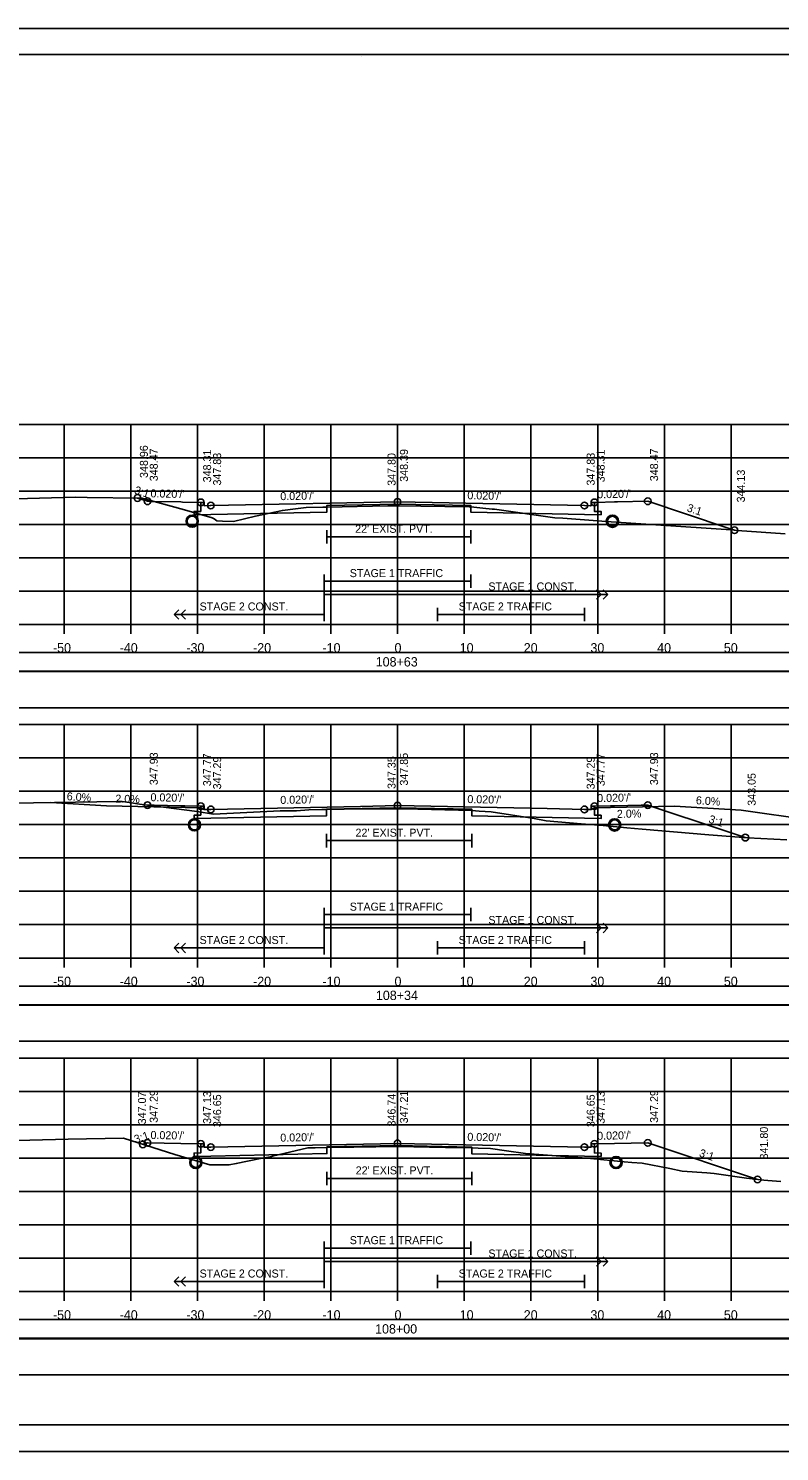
# Model space of a CAD drawing. Extents: x 1368122 to 1710785, y 373130 to 557566.
# Drawn here: x 1368633.5 to 1368746.1, y 374623.7 to 374837 of the extents above; entities that cross this region are included whole.
import ezdxf

# ---------------------------------------------------------------- set-up
doc = ezdxf.new("R2010")
doc.units = 0
for name, color, linetype in [('R_Alt Surface', 7, 'Continuous'), ('R_Axis', 7, 'Continuous'), ('R_Axis Annot', 7, 'Continuous'), ('R_Border', 7, 'Continuous'), ('R_Drive', 7, 'Continuous'), ('R_Exist Surface', 7, 'Continuous'), ('R_Fin Surface', 7, 'Continuous'), ('R_Grid', 7, 'Continuous'), ('R_No Plot', 7, 'Continuous'), ('R_Striping', 7, 'Continuous'), ('R_Water', 7, 'Continuous'), ('R_Xsect Elev', 7, 'Continuous'), ('R_Xsect Slope', 7, 'Continuous')]:
    doc.layers.add(name, color=color, linetype=linetype)

msp = doc.modelspace()

# ---------------------------------------------------------------- linework, layer by layer
at = {"layer": 'R_Alt Surface'}
for points in [[(1368718.38, 374765.99), (1368718.38, 374764.64), (1368719.38, 374764.62), (1368719.38, 374764.12), (1368716.88, 374764.17), (1368699.84, 374764.52), (1368699.84, 374765.52), (1368688.88, 374765.74), (1368678.29, 374765.52), (1368678.29, 374764.52), (1368660.88, 374764.17), (1368658.38, 374764.12), (1368658.38, 374764.62), (1368659.38, 374764.64), (1368659.38, 374765.99)], [(1368678.29, 374761.82), (1368678.29, 374759.82)], [(1368699.84, 374761.82), (1368699.84, 374759.82)], [(1368678.29, 374760.82), (1368699.84, 374760.82)], [(1368718.38, 374720.44), (1368718.38, 374719.1), (1368719.38, 374719.08), (1368719.38, 374718.58), (1368716.88, 374718.63), (1368700.02, 374718.97), (1368700.02, 374719.97), (1368688.88, 374720.19), (1368678.21, 374719.98), (1368678.21, 374718.98), (1368660.88, 374718.63), (1368658.38, 374718.58), (1368658.38, 374719.08), (1368659.38, 374719.1), (1368659.38, 374720.44)], [(1368678.21, 374716.27), (1368678.21, 374714.27)], [(1368678.21, 374715.27), (1368700.02, 374715.27)], [(1368700.02, 374716.27), (1368700.02, 374714.27)], [(1368718.38, 374669.81), (1368718.38, 374668.46), (1368719.38, 374668.44), (1368719.38, 374667.94), (1368716.88, 374667.99), (1368700.01, 374668.34), (1368700.01, 374669.34), (1368688.88, 374669.56), (1368678.28, 374669.35), (1368678.28, 374668.35), (1368660.88, 374667.99), (1368658.38, 374667.94), (1368658.38, 374668.44), (1368659.38, 374668.46), (1368659.38, 374669.81)], [(1368678.28, 374665.64), (1368678.28, 374663.64)], [(1368700.01, 374665.64), (1368700.01, 374663.64)], [(1368678.28, 374664.64), (1368700.01, 374664.64)]]:
    msp.add_lwpolyline(points, dxfattribs=at)
for points in [[(1368539.73, 374740.67), (1368838.03, 374740.67), (1368838.03, 374743.48), (1368539.73, 374743.48)], [(1368539.73, 374735.2), (1368838.03, 374735.2), (1368838.03, 374740.61), (1368539.73, 374740.61)], [(1368539.73, 374690.67), (1368838.03, 374690.67), (1368838.03, 374693.48), (1368539.73, 374693.48)], [(1368539.73, 374685.2), (1368838.03, 374685.2), (1368838.03, 374690.61), (1368539.73, 374690.61)], [(1368539.73, 374640.67), (1368838.03, 374640.67), (1368838.03, 374643.48), (1368539.73, 374643.48)], [(1368539.73, 374635.2), (1368838.03, 374635.2), (1368838.03, 374640.61), (1368539.73, 374640.61)]]:
    msp.add_lwpolyline(points, close=True, dxfattribs=at)
at = {"layer": 'R_Axis'}
for p, q in [((1368538.88, 374747.68), (1368838.88, 374747.68)), ((1368638.88, 374746.28), (1368638.88, 374747.68)), ((1368648.88, 374746.28), (1368648.88, 374747.68)), ((1368658.88, 374746.28), (1368658.88, 374747.68)), ((1368668.88, 374746.28), (1368668.88, 374747.68)), ((1368678.88, 374746.28), (1368678.88, 374747.68)), ((1368688.88, 374746.28), (1368688.88, 374747.68)), ((1368698.88, 374746.28), (1368698.88, 374747.68)), ((1368708.88, 374746.28), (1368708.88, 374747.68)), ((1368718.88, 374746.28), (1368718.88, 374747.68)), ((1368728.88, 374746.28), (1368728.88, 374747.68)), ((1368738.88, 374746.28), (1368738.88, 374747.68)), ((1368538.88, 374697.68), (1368838.88, 374697.68)), ((1368638.88, 374696.28), (1368638.88, 374697.68)), ((1368648.88, 374696.28), (1368648.88, 374697.68)), ((1368658.88, 374696.28), (1368658.88, 374697.68)), ((1368668.88, 374696.28), (1368668.88, 374697.68)), ((1368678.88, 374696.28), (1368678.88, 374697.68)), ((1368688.88, 374696.28), (1368688.88, 374697.68)), ((1368698.88, 374696.28), (1368698.88, 374697.68)), ((1368708.88, 374696.28), (1368708.88, 374697.68)), ((1368718.88, 374696.28), (1368718.88, 374697.68)), ((1368728.88, 374696.28), (1368728.88, 374697.68)), ((1368738.88, 374696.28), (1368738.88, 374697.68)), ((1368538.88, 374647.68), (1368838.88, 374647.68)), ((1368638.88, 374646.28), (1368638.88, 374647.68)), ((1368648.88, 374646.28), (1368648.88, 374647.68)), ((1368658.88, 374646.28), (1368658.88, 374647.68)), ((1368668.88, 374646.28), (1368668.88, 374647.68)), ((1368678.88, 374646.28), (1368678.88, 374647.68)), ((1368688.88, 374646.28), (1368688.88, 374647.68)), ((1368698.88, 374646.28), (1368698.88, 374647.68)), ((1368708.88, 374646.28), (1368708.88, 374647.68)), ((1368718.88, 374646.28), (1368718.88, 374647.68)), ((1368728.88, 374646.28), (1368728.88, 374647.68)), ((1368738.88, 374646.28), (1368738.88, 374647.68))]:
    msp.add_line(p, q, dxfattribs=at)
at = {"layer": 'R_Border'}
for p, q in [((1368530.88, 374833.14), (1368847.06, 374833.14)), ((1368683.4, 374832.88), (1368683.4, 374832.88)), ((1368683.4, 374832.88), (1368683.4, 374832.88)), ((1368847.06, 374627.68), (1368530.88, 374627.68))]:
    msp.add_line(p, q, dxfattribs=at)
at = {"layer": 'R_Drive'}
for p, q in [((1368636.88, 374720.98), (1368645.24, 374720.48)), ((1368659.38, 374720.19), (1368645.24, 374720.48)), ((1368659.88, 374719.94), (1368659.38, 374720.19)), ((1368717.88, 374719.94), (1368718.38, 374720.19)), ((1368718.38, 374720.19), (1368730.38, 374720.43)), ((1368730.38, 374720.43), (1368740.38, 374719.83)), ((1368740.38, 374719.83), (1368792.09, 374712.59))]:
    msp.add_line(p, q, dxfattribs=at)
at = {"layer": 'R_Exist Surface'}
for points in [[(1368615.57, 374766.06), (1368640.56, 374766.79), (1368642.33, 374766.74), (1368650.1, 374766.64), (1368650.38, 374766.68), (1368656.96, 374764.88), (1368661.11, 374763.67), (1368661.4, 374763.5), (1368661.79, 374763.23), (1368662.65, 374763.19), (1368664.3, 374763.12), (1368667.58, 374763.91), (1368671.62, 374764.79), (1368673.58, 374765.04), (1368675.19, 374765.24), (1368677.68, 374765.27), (1368678.29, 374765.28), (1368687.44, 374765.46), (1368688.7, 374765.48), (1368699.62, 374765.32), (1368699.84, 374765.32), (1368701.68, 374765.13), (1368703.08, 374764.99), (1368703.41, 374764.95), (1368712.43, 374763.68), (1368713.63, 374763.63), (1368720.14, 374763.12), (1368727.57, 374762.62), (1368738.9, 374761.85), (1368739.79, 374761.78), (1368746.98, 374761.28)], [(1368612.13, 374720.6), (1368646.96, 374721.13), (1368647.42, 374721.14), (1368647.53, 374721.14), (1368647.57, 374721.13), (1368648.32, 374721.03), (1368650.19, 374720.76), (1368652.25, 374720.49), (1368658.85, 374719.62), (1368661.28, 374719.24), (1368671.26, 374719.72), (1368673.71, 374719.75), (1368675.56, 374719.9), (1368677.52, 374719.93), (1368678.21, 374719.94), (1368680.89, 374719.97), (1368688.84, 374720.02), (1368691.93, 374719.97), (1368700.02, 374719.8), (1368701.09, 374719.7), (1368702.89, 374719.6), (1368709.35, 374718.57), (1368711.17, 374718.26), (1368716.39, 374717.8), (1368719.69, 374717.52), (1368723.27, 374717.17), (1368725.52, 374717), (1368735.55, 374716.13), (1368741.4, 374715.7), (1368747.21, 374715.38)], [(1368610.63, 374669.78), (1368639.52, 374670.52), (1368647.78, 374670.66), (1368655.5, 374668.24), (1368660.72, 374666.68), (1368663.28, 374666.68), (1368663.62, 374666.67), (1368664.69, 374666.87), (1368668.34, 374667.6), (1368669.82, 374667.89), (1368670.14, 374667.97), (1368675.45, 374669.22), (1368676.54, 374669.24), (1368678.28, 374669.27), (1368682.34, 374669.34), (1368688.91, 374669.42), (1368696.08, 374669.28), (1368700.01, 374669.21), (1368700.97, 374669.18), (1368702.83, 374669.1), (1368705.22, 374668.77), (1368708.05, 374668.37), (1368715.3, 374667.81), (1368717.8, 374667.61), (1368722.83, 374667.12), (1368724.01, 374667.03), (1368725.55, 374666.91), (1368729.68, 374666.13), (1368731.56, 374665.73), (1368735.22, 374665.47), (1368736.33, 374665.35), (1368741.18, 374664.67), (1368743.78, 374664.37), (1368744.37, 374664.32), (1368746.33, 374664.18)]]:
    msp.add_lwpolyline(points, dxfattribs=at)
for centre in [(1368658.09, 374763.16), (1368658.43, 374717.64), (1368658.64, 374667.04)]:
    msp.add_circle(centre, 0.917, dxfattribs=at)
at = {"layer": 'R_Fin Surface'}
for points in [[(1368649.9, 374766.64), (1368650.04, 374766.59), (1368651.38, 374766.15), (1368651.85, 374766.14), (1368656.38, 374766.05), (1368656.66, 374766.04), (1368659.38, 374765.99), (1368659.43, 374765.99), (1368659.88, 374765.99), (1368659.88, 374765.94), (1368659.88, 374765.49), (1368660.79, 374765.5), (1368660.88, 374765.51), (1368663.53, 374765.56), (1368688.88, 374766.07), (1368691.53, 374766.01), (1368716.88, 374765.51), (1368717.78, 374765.49), (1368717.88, 374765.49), (1368717.88, 374765.53), (1368717.88, 374765.99), (1368717.93, 374765.99), (1368718.38, 374765.99), (1368718.66, 374765.99), (1368721.38, 374766.05), (1368721.85, 374766.06), (1368726.38, 374766.15), (1368738.15, 374762.22), (1368739.39, 374761.81)], [(1368651.31, 374720.61), (1368651.33, 374720.62), (1368651.38, 374720.6), (1368652.38, 374720.58), (1368656.38, 374720.5), (1368656.98, 374720.49), (1368659.38, 374720.44), (1368659.78, 374720.44), (1368659.88, 374720.44), (1368659.88, 374720.34), (1368659.88, 374719.94), (1368660.68, 374719.96), (1368660.88, 374719.96), (1368683.3, 374720.41), (1368688.88, 374720.52), (1368711.3, 374720.08), (1368716.88, 374719.96), (1368717.08, 374719.96), (1368717.88, 374719.94), (1368717.88, 374720.34), (1368717.88, 374720.44), (1368717.98, 374720.44), (1368718.38, 374720.44), (1368720.78, 374720.49), (1368721.38, 374720.5), (1368725.38, 374720.58), (1368726.38, 374720.6), (1368737.98, 374716.74), (1368741.01, 374715.73)], [(1368650.7, 374669.74), (1368651.38, 374669.97), (1368656.38, 374669.87), (1368659.38, 374669.81), (1368659.88, 374669.81), (1368659.88, 374669.31), (1368660.88, 374669.33), (1368688.88, 374669.89), (1368716.88, 374669.33), (1368717.88, 374669.31), (1368717.88, 374669.81), (1368718.38, 374669.81), (1368721.38, 374669.87), (1368726.38, 374669.97), (1368742.85, 374664.48)]]:
    msp.add_lwpolyline(points, dxfattribs=at)
at = {"layer": 'R_Grid'}
for p, q in [((1368538.88, 374777.68), (1368838.88, 374777.68)), ((1368638.88, 374747.68), (1368638.88, 374777.68)), ((1368648.88, 374747.68), (1368648.88, 374777.68)), ((1368658.88, 374747.68), (1368658.88, 374777.68)), ((1368668.88, 374747.68), (1368668.88, 374777.68)), ((1368678.88, 374747.68), (1368678.88, 374777.68)), ((1368688.88, 374747.68), (1368688.88, 374777.68)), ((1368698.88, 374747.68), (1368698.88, 374777.68)), ((1368708.88, 374747.68), (1368708.88, 374777.68)), ((1368718.88, 374747.68), (1368718.88, 374777.68)), ((1368728.88, 374747.68), (1368728.88, 374777.68)), ((1368738.88, 374747.68), (1368738.88, 374777.68)), ((1368538.88, 374772.68), (1368838.88, 374772.68)), ((1368538.88, 374767.68), (1368838.88, 374767.68)), ((1368538.88, 374762.68), (1368838.88, 374762.68)), ((1368538.88, 374757.68), (1368838.88, 374757.68)), ((1368538.88, 374752.68), (1368838.88, 374752.68)), ((1368538.88, 374747.68), (1368838.88, 374747.68)), ((1368538.88, 374732.68), (1368838.88, 374732.68)), ((1368638.88, 374697.68), (1368638.88, 374732.68)), ((1368648.88, 374697.68), (1368648.88, 374732.68)), ((1368658.88, 374697.68), (1368658.88, 374732.68)), ((1368668.88, 374697.68), (1368668.88, 374732.68)), ((1368678.88, 374697.68), (1368678.88, 374732.68)), ((1368688.88, 374697.68), (1368688.88, 374732.68)), ((1368698.88, 374697.68), (1368698.88, 374732.68)), ((1368708.88, 374697.68), (1368708.88, 374732.68)), ((1368718.88, 374697.68), (1368718.88, 374732.68)), ((1368728.88, 374697.68), (1368728.88, 374732.68)), ((1368738.88, 374697.68), (1368738.88, 374732.68)), ((1368538.88, 374727.68), (1368838.88, 374727.68)), ((1368538.88, 374722.68), (1368838.88, 374722.68)), ((1368538.88, 374717.68), (1368838.88, 374717.68)), ((1368538.88, 374712.68), (1368838.88, 374712.68)), ((1368538.88, 374707.68), (1368838.88, 374707.68)), ((1368538.88, 374702.68), (1368838.88, 374702.68)), ((1368538.88, 374697.68), (1368838.88, 374697.68)), ((1368538.88, 374682.68), (1368838.88, 374682.68)), ((1368638.88, 374647.68), (1368638.88, 374682.68)), ((1368648.88, 374647.68), (1368648.88, 374682.68)), ((1368658.88, 374647.68), (1368658.88, 374682.68)), ((1368668.88, 374647.68), (1368668.88, 374682.68)), ((1368678.88, 374647.68), (1368678.88, 374682.68)), ((1368688.88, 374647.68), (1368688.88, 374682.68)), ((1368698.88, 374647.68), (1368698.88, 374682.68)), ((1368708.88, 374647.68), (1368708.88, 374682.68)), ((1368718.88, 374647.68), (1368718.88, 374682.68)), ((1368728.88, 374647.68), (1368728.88, 374682.68)), ((1368738.88, 374647.68), (1368738.88, 374682.68)), ((1368538.88, 374677.68), (1368838.88, 374677.68)), ((1368538.88, 374672.68), (1368838.88, 374672.68)), ((1368538.88, 374667.68), (1368838.88, 374667.68)), ((1368538.88, 374662.68), (1368838.88, 374662.68)), ((1368538.88, 374657.68), (1368838.88, 374657.68)), ((1368538.88, 374652.68), (1368838.88, 374652.68)), ((1368538.88, 374647.68), (1368838.88, 374647.68))]:
    msp.add_line(p, q, dxfattribs=at)
at = {"layer": 'R_No Plot'}
for p, q in [((1368518.48, 374837.03), (1368851.81, 374837.03)), ((1368518.48, 374623.7), (1368851.81, 374623.7))]:
    msp.add_line(p, q, dxfattribs=at)
for points in [[(1368518.47, 374837.03), (1368851.81, 374837.03), (1368851.81, 374623.69), (1368518.47, 374623.69)], [(1368764.8, 374833.14), (1368784.42, 374833.14), (1368784.42, 374823.26), (1368800.53, 374823.26), (1368823.73, 374823.26), (1368823.85, 374795.1), (1368847.06, 374795.1), (1368847.06, 374627.68), (1368530.88, 374627.68), (1368530.88, 374833.14)]]:
    msp.add_lwpolyline(points, close=True, dxfattribs=at)
for centre, radius in [((1368649.9, 374766.64), 0.5), ((1368651.38, 374766.15), 0.5), ((1368659.38, 374765.99), 0.5), ((1368660.88, 374765.51), 0.5), ((1368688.88, 374766.07), 0.5), ((1368716.88, 374765.51), 0.5), ((1368718.38, 374765.99), 0.5), ((1368726.38, 374766.15), 0.5), ((1368721.09, 374763.15), 0.917), ((1368739.39, 374761.81), 0.5), ((1368651.38, 374720.6), 0.5), ((1368726.38, 374720.6), 0.5), ((1368659.38, 374720.44), 0.5), ((1368660.88, 374719.96), 0.5), ((1368688.88, 374720.52), 0.5), ((1368716.88, 374719.96), 0.5), ((1368718.38, 374720.44), 0.5), ((1368721.42, 374717.63), 0.917), ((1368741.01, 374715.73), 0.5), ((1368650.7, 374669.74), 0.5), ((1368651.38, 374669.97), 0.5), ((1368659.38, 374669.81), 0.5), ((1368688.88, 374669.89), 0.5), ((1368718.38, 374669.81), 0.5), ((1368726.38, 374669.97), 0.5), ((1368660.88, 374669.33), 0.5), ((1368716.88, 374669.33), 0.5), ((1368721.63, 374667.03), 0.917), ((1368742.85, 374664.48), 0.5)]:
    msp.add_circle(centre, radius, dxfattribs=at)
at = {"layer": 'R_Striping'}
for p, q in [((1368719.42, 374752.18), (1368718.71, 374752.88)), ((1368718.71, 374751.47), (1368719.42, 374752.18)), ((1368720.42, 374752.18), (1368719.71, 374752.88)), ((1368719.71, 374751.47), (1368720.42, 374752.18)), ((1368655.38, 374749.18), (1368656.09, 374749.88)), ((1368655.38, 374749.18), (1368677.88, 374749.18)), ((1368656.09, 374748.47), (1368655.38, 374749.18)), ((1368656.38, 374749.18), (1368657.09, 374749.88)), ((1368657.09, 374748.47), (1368656.38, 374749.18)), ((1368719.42, 374702.18), (1368718.71, 374702.88)), ((1368718.71, 374701.47), (1368719.42, 374702.18)), ((1368720.42, 374702.18), (1368719.71, 374702.88)), ((1368719.71, 374701.47), (1368720.42, 374702.18)), ((1368655.38, 374699.18), (1368656.09, 374699.88)), ((1368656.38, 374699.18), (1368657.09, 374699.88)), ((1368655.38, 374699.18), (1368677.88, 374699.18)), ((1368656.09, 374698.47), (1368655.38, 374699.18)), ((1368657.09, 374698.47), (1368656.38, 374699.18)), ((1368719.42, 374652.18), (1368718.71, 374652.88)), ((1368720.42, 374652.18), (1368719.71, 374652.88)), ((1368718.71, 374651.47), (1368719.42, 374652.18)), ((1368719.71, 374651.47), (1368720.42, 374652.18)), ((1368655.38, 374649.18), (1368656.09, 374649.88)), ((1368655.38, 374649.18), (1368677.88, 374649.18)), ((1368656.09, 374648.47), (1368655.38, 374649.18)), ((1368656.38, 374649.18), (1368657.09, 374649.88)), ((1368657.09, 374648.47), (1368656.38, 374649.18))]:
    msp.add_line(p, q, dxfattribs=at)
for points in [[(1368677.88, 374755.18), (1368677.88, 374748.18)], [(1368677.88, 374754.18), (1368699.88, 374754.18)], [(1368699.88, 374755.18), (1368699.88, 374753.18)], [(1368677.88, 374752.18), (1368720.42, 374752.18)], [(1368694.88, 374750.18), (1368694.88, 374748.18)], [(1368694.88, 374749.18), (1368716.88, 374749.18)], [(1368716.88, 374750.18), (1368716.88, 374748.18)], [(1368677.88, 374705.18), (1368677.88, 374698.18)], [(1368677.88, 374704.18), (1368699.88, 374704.18)], [(1368699.88, 374705.18), (1368699.88, 374703.18)], [(1368677.88, 374702.18), (1368720.42, 374702.18)], [(1368694.88, 374700.18), (1368694.88, 374698.18)], [(1368716.88, 374700.18), (1368716.88, 374698.18)], [(1368694.88, 374699.18), (1368716.88, 374699.18)], [(1368677.88, 374655.18), (1368677.88, 374648.18)], [(1368699.88, 374655.18), (1368699.88, 374653.18)], [(1368677.88, 374654.18), (1368699.88, 374654.18)], [(1368677.88, 374652.18), (1368720.42, 374652.18)], [(1368694.88, 374650.18), (1368694.88, 374648.18)], [(1368694.88, 374649.18), (1368716.88, 374649.18)], [(1368716.88, 374650.18), (1368716.88, 374648.18)]]:
    msp.add_lwpolyline(points, dxfattribs=at)
at = {"layer": 'R_Water'}
for centre in [(1368658.09, 374763.16), (1368721.09, 374763.15), (1368658.43, 374717.64), (1368721.42, 374717.63), (1368658.64, 374667.04), (1368721.63, 374667.03)]:
    msp.add_circle(centre, 0.75, dxfattribs=at)
at = {"layer": 'R_Xsect Elev'}
for p, q in [((1368688.88, 374765.47), (1368688.88, 374775.47)), ((1368688.88, 374720.02), (1368688.88, 374730.02)), ((1368688.88, 374669.42), (1368688.88, 374679.42))]:
    msp.add_line(p, q, dxfattribs=at)

# ---------------------------------------------------------------- texts
at = {"layer": 'R_Axis Annot'}
for s, p in [('-50', (1368637.22, 374743.48)), ('-40', (1368647.22, 374743.48)), ('-30', (1368657.22, 374743.48)), ('-20', (1368667.22, 374743.48)), ('-10', (1368677.62, 374743.48)), ('0', (1368688.42, 374743.48)), ('10', (1368698.19, 374743.48)), ('20', (1368707.79, 374743.48)), ('30', (1368717.79, 374743.48)), ('40', (1368727.79, 374743.48)), ('50', (1368737.79, 374743.48)), ('108+63', (1368685.6, 374741.38)), ('-50', (1368637.22, 374693.48)), ('-40', (1368647.22, 374693.48)), ('-30', (1368657.22, 374693.48)), ('-20', (1368667.22, 374693.48)), ('-10', (1368677.62, 374693.48)), ('0', (1368688.42, 374693.48)), ('10', (1368698.19, 374693.48)), ('20', (1368707.79, 374693.48)), ('30', (1368717.79, 374693.48)), ('40', (1368727.79, 374693.48)), ('50', (1368737.79, 374693.48)), ('108+34', (1368685.63, 374691.38)), ('-50', (1368637.22, 374643.48)), ('-40', (1368647.22, 374643.48)), ('-30', (1368657.22, 374643.48)), ('-20', (1368667.22, 374643.48)), ('-10', (1368677.62, 374643.48)), ('0', (1368688.42, 374643.48)), ('10', (1368698.19, 374643.48)), ('20', (1368707.79, 374643.48)), ('30', (1368717.79, 374643.48)), ('40', (1368727.79, 374643.48)), ('50', (1368737.79, 374643.48)), ('108+00', (1368685.51, 374641.38))]:
    msp.add_text(s, height=1.4, dxfattribs=at).set_placement(p)
at = {"layer": 'R_Striping'}
for s, p in [('STAGE 1 TRAFFIC', (1368681.71, 374754.78)), ('STAGE 1 CONST.', (1368702.49, 374752.78)), ('STAGE 2 CONST.', (1368659.2, 374749.78)), ('STAGE 2 TRAFFIC', (1368698.03, 374749.78)), ('STAGE 1 TRAFFIC', (1368681.71, 374704.78)), ('STAGE 1 CONST.', (1368702.49, 374702.78)), ('STAGE 2 CONST.', (1368659.2, 374699.78)), ('STAGE 2 TRAFFIC', (1368698.03, 374699.78)), ('STAGE 1 TRAFFIC', (1368681.71, 374654.78)), ('STAGE 1 CONST.', (1368702.49, 374652.78)), ('STAGE 2 CONST.', (1368659.2, 374649.78)), ('STAGE 2 TRAFFIC', (1368698.03, 374649.78))]:
    msp.add_text(s, height=1.2, dxfattribs=at).set_placement(p)
at = {"layer": 'R_Water'}
for p in [(1368682.52, 374761.42), (1368682.57, 374715.87), (1368682.6, 374665.24)]:
    msp.add_text("22' EXIST. PVT.", height=1.2, dxfattribs=at).set_placement(p)
at = {"layer": 'R_Xsect Elev'}
for s, rotation, p in [('348.96', 90, (1368651.45, 374769.64)), ('348.47', 90, (1368652.93, 374769.15)), ('348.31', 90, (1368660.93, 374768.99)), ('347.83', 90, (1368662.43, 374768.51)), ('347.80', 90, (1368688.58, 374768.47)), ('348.39', 90, (1368690.43, 374769.07)), ('347.83', 90, (1368718.43, 374768.51)), ('348.31', 90, (1368719.93, 374768.99)), ('348.47', 90, (1368727.93, 374769.15)), ('344.13', 90, (1368740.94, 374765.98)), ('347.93', 90, (1368652.93, 374723.6)), ('347.77', 90, (1368660.93, 374723.44)), ('347.29', 90, (1368662.43, 374722.96)), ('347.35', 90, (1368688.58, 374723.02)), ('347.85', 90, (1368690.43, 374723.52)), ('347.29', 90, (1368718.43, 374722.96)), ('347.77', 90, (1368719.93, 374723.44)), ('347.93', 90, (1368727.93, 374723.6)), ('343.05', 90, (1368742.56, 374720.5)), ('6.0%', 356.5664, (1368639.26, 374721.34)), ('2.0%', 358.8542, (1368646.57, 374720.97)), ('6.0%', 356.5664, (1368733.57, 374720.74)), ('2.0%', 1.1458, (1368721.77, 374718.68)), ('347.07', 90, (1368651.16, 374672.74)), ('347.29', 90, (1368652.93, 374672.97)), ('347.13', 90, (1368660.93, 374672.81)), ('346.65', 90, (1368662.43, 374672.33)), ('346.74', 90, (1368688.58, 374672.42)), ('347.21', 90, (1368690.43, 374672.89)), ('346.65', 90, (1368718.43, 374672.33)), ('347.13', 90, (1368719.93, 374672.81)), ('347.29', 90, (1368727.93, 374672.97)), ('341.80', 90, (1368744.4, 374667.48))]:
    msp.add_text(s, height=1.2, rotation=rotation, dxfattribs=at).set_placement(p)
at = {"layer": 'R_Xsect Slope'}
for s, rotation, p in [('3:1', 341.5668, (1368649.32, 374767.34)), ("0.020'/'", 358.8542, (1368651.83, 374766.74)), ("0.020'/'", 1.1458, (1368671.31, 374766.31)), ("0.020'/'", 358.8542, (1368699.33, 374766.46)), ("0.020'/'", 1.1458, (1368718.81, 374766.59)), ('3:1', 341.5651, (1368732.15, 374764.68)), ("0.020'/'", 358.8542, (1368651.83, 374721.19)), ("0.020'/'", 1.1458, (1368671.31, 374720.77)), ("0.020'/'", 358.8542, (1368699.33, 374720.91)), ("0.020'/'", 1.1458, (1368718.81, 374721.05)), ('3:1', 341.5651, (1368735.41, 374718.02)), ('3:1', 18.4349, (1368649.61, 374669.89)), ("0.020'/'", 358.8542, (1368651.83, 374670.56)), ("0.020'/'", 1.1458, (1368671.31, 374670.14)), ("0.020'/'", 358.8542, (1368699.33, 374670.28)), ("0.020'/'", 1.1458, (1368718.81, 374670.42)), ('3:1', 341.5651, (1368733.99, 374667.96))]:
    msp.add_text(s, height=1.2, rotation=rotation, dxfattribs=at).set_placement(p)

doc.saveas('drawing.dxf')
